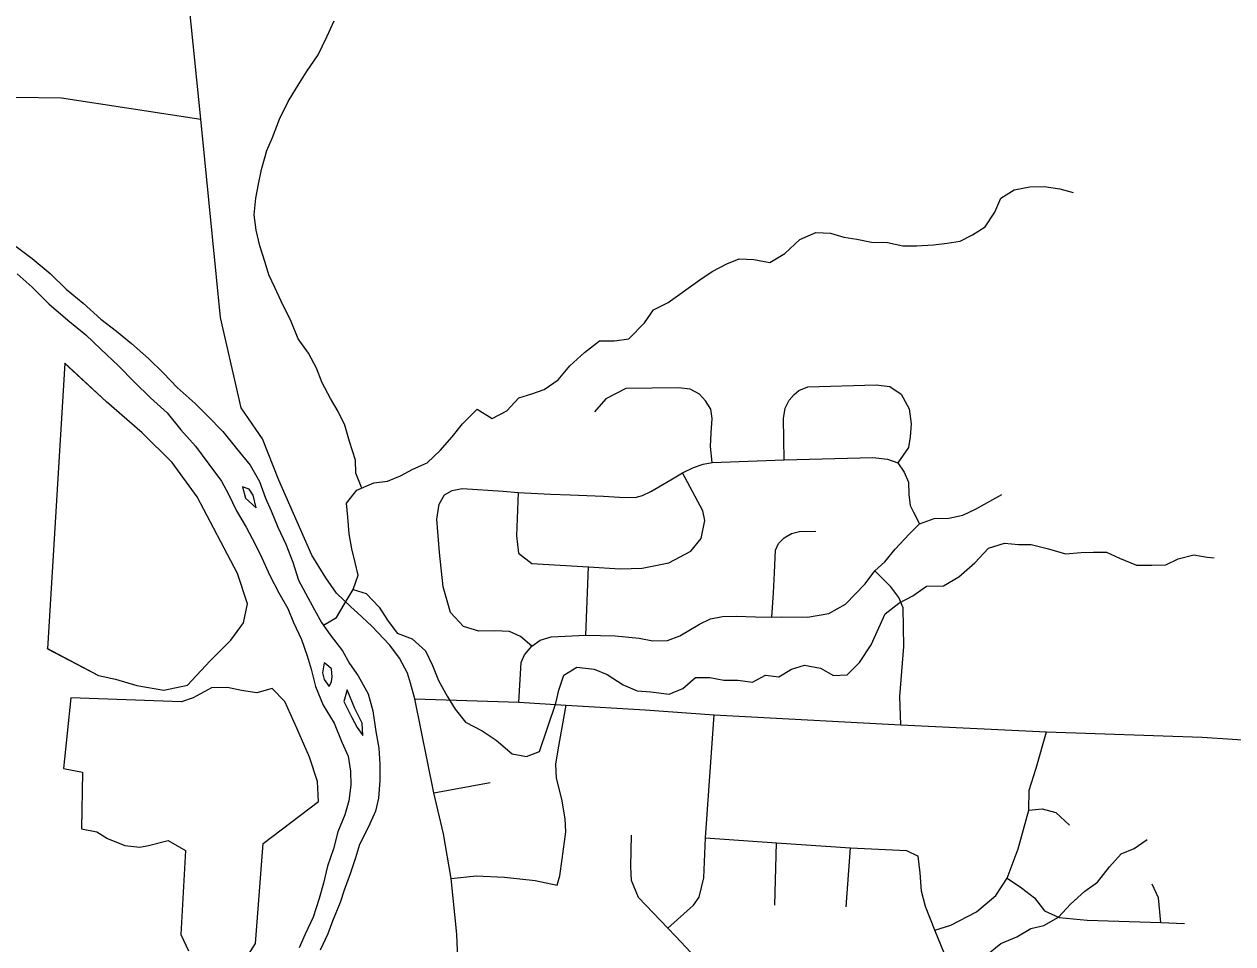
# Model space of a CAD drawing. Extents: x 114843 to 284848, y 317643 to 566895.
# Drawn here: x 236021 to 240853, y 422124 to 425802 of the extents above; entities that cross this region are included whole.
import ezdxf

# ---------------------------------------------------------------- set-up
doc = ezdxf.new("R2010")
doc.units = 0
for name, color, linetype in [('GM_X_City_Street', 7, 'Continuous'), ('GM_X_County_Road', 7, 'Continuous'), ('GM_X_Major_River', 7, 'Continuous'), ('GM_X_Minor_Lake', 7, 'Continuous'), ('GM_X_Minor_River', 7, 'Continuous')]:
    doc.layers.add(name, color=color, linetype=linetype)

msp = doc.modelspace()

# ---------------------------------------------------------------- linework, layer by layer
at = {"layer": 'GM_X_City_Street'}
for p, q in [((238266.5, 423358.6), (238277.2, 423632)), ((237658.6, 422727.7), (237884.2, 422769.2)), ((239021.6, 422278.4), (239028.7, 422528.5)), ((239307.4, 422271.5), (239323.6, 422508.3))]:
    msp.add_line(p, q, dxfattribs=at)
for points in [[(233942, 425946.5), (234469.8, 425919.9), (234764.7, 425901.5), (234875.1, 425896), (235490.3, 425859.4), (235558.8, 425848.2), (235601.9, 425823.1), (235625.6, 425788.2), (235637.6, 425741.4), (235634.4, 425653.5), (235642.6, 425600.9), (235654.5, 425575.6), (235697.7, 425538.8), (235754.4, 425521.6), (235984.9, 425509.6), (236170.4, 425507.1), (236726.7, 425421.4)], [(238771, 424048.4), (238764.7, 424112.6), (238766.5, 424167.9), (238771.5, 424225.5), (238765.8, 424262.3), (238744.9, 424295.8), (238720.9, 424322.8), (238683.8, 424342), (238637.1, 424347.1), (238425.6, 424344.5), (238346.6, 424303.8), (238300.3, 424251.4)], [(239059.2, 424059.4), (239055.8, 424224.3), (239063.1, 424266.7), (239079.1, 424298.2), (239098.5, 424321.2), (239117.7, 424337), (239153.6, 424352), (239427, 424359.4), (239481.3, 424353.2), (239527.1, 424322.1), (239559, 424263.7), (239567.1, 424203), (239562.8, 424152), (239555.8, 424108.5), (239513.8, 424047.6)], [(238652, 424007.4), (238697, 424028.5), (238734.8, 424041.8), (238771, 424048.4), (239059.2, 424059.4), (239412.9, 424068.4), (239471.5, 424062.4), (239513.8, 424047.6), (239538.5, 424010.5), (239555.7, 423970.3), (239557.4, 423920.8), (239562.9, 423876.6), (239576.1, 423850.6), (239599.4, 423803.2)], [(238050.5, 423315), (238005.1, 423352.7), (237960.6, 423373), (237902, 423375.7), (237838.4, 423374.3), (237776.4, 423393.4), (237725, 423449.4), (237696, 423552.3), (237680.9, 423688.9), (237670.2, 423822.3), (237679.5, 423882.1), (237700.9, 423919.1), (237732.3, 423936.7), (237771.3, 423944.6), (237935.2, 423934.9), (237996, 423928.8), (238125.2, 423922.2), (238203.4, 423919.5), (238336.9, 423913.9), (238400.9, 423910.1), (238463.9, 423908.4), (238492, 423917.2), (238526.6, 423932.7), (238605.5, 423979.9), (238652, 424007.4)], [(237996, 423928.8), (237988.6, 423756.2), (237996.7, 423685.8), (238050.2, 423644.9), (238277.2, 423632), (238404, 423623.4), (238491.2, 423625.7), (238598.1, 423647.8), (238685.7, 423694), (238727.7, 423745.3), (238741.2, 423817), (238733.4, 423855), (238652, 424007.4)], [(237998.2, 423090.7), (238008.2, 423248.9), (238021.5, 423279.1), (238050.5, 423315), (238083.6, 423338.2), (238127.1, 423352), (238266.5, 423358.6), (238383.8, 423355.4), (238478.9, 423346.6), (238534.5, 423335.9), (238592.8, 423337), (238642.1, 423355.6), (238719.9, 423401.7), (238764.1, 423424.2), (238812.2, 423433.6), (238866.9, 423434), (238943.7, 423432), (239009.4, 423431), (239049.5, 423432), (239152.7, 423430.1), (239237.7, 423445), (239304.6, 423482.8), (239382.7, 423563.4), (239421, 423615.3), (239461.7, 423651.9), (239503, 423701.7), (239558.5, 423762), (239599.4, 423803.2), (239658.6, 423824.3), (239716.9, 423825.6), (239772.8, 423837.7), (239823.5, 423861.6), (239928.5, 423920.9)], [(239009.4, 423431), (239016.8, 423527.1), (239019.7, 423608), (239023.7, 423698.1), (239036.6, 423725.6), (239059.2, 423747), (239088.4, 423765.1), (239119.7, 423773.4), (239185.7, 423773.9)], [(239526, 422999.3), (239521.4, 423112.8), (239536.7, 423312.9), (239534.2, 423467.7), (239517.2, 423508.9), (239485.9, 423551.3), (239421, 423615.3)], [(238151.4, 422357.9), (238162.7, 422395.3), (238171.6, 422462.1), (238186.7, 422571.8), (238182.9, 422624.2), (238169.8, 422702.9), (238148.7, 422786), (238146, 422843), (238155.8, 422900.1), (238187.6, 423078.3)], [(238593.6, 422186), (238697.1, 422279), (238719.2, 422310.5), (238738, 422388), (238744.3, 422547.3), (238778.7, 423040)], [(239661.5, 422178.6), (239725.4, 422199.1), (239828.1, 422251.9), (239905, 422317), (239951, 422387), (239994, 422503.4), (240036.7, 422658.6), (240038.7, 422738.6), (240066.4, 422826.5), (240108, 422971.3)], [(240036.7, 422658.6), (240089.7, 422664.3), (240145.1, 422648.5), (240200.2, 422598.8)], [(238624.6, 422154), (238593.6, 422186), (238476.6, 422308.7), (238449.3, 422377), (238445.9, 422433.5), (238448, 422558.5)], [(238744.3, 422547.3), (239028.7, 422528.5), (239323.6, 422508.3), (239548.4, 422496.6), (239594.7, 422474.6)], [(239661.8, 421217.3), (239696.7, 421700.7), (239708.6, 421948.5), (239714.1, 422017), (239700.2, 422083.9), (239661.5, 422178.6), (239624.4, 422273.8), (239607.6, 422334.7), (239602.6, 422407.6), (239594.7, 422474.6)], [(237727.1, 422385), (237827.5, 422395.5), (237940.4, 422390.2), (238064.1, 422376.8), (238151.4, 422357.9)], [(239951, 422387), (240007.1, 422348.3), (240060, 422308.3), (240099.4, 422256), (240158.7, 422229.6), (240269.9, 422218.9), (240564.9, 422208.6), (240659.5, 422205.1)], [(240564.9, 422208.6), (240555.9, 422308.3), (240530.6, 422363.1)], [(239068.6, 421254.5), (239081.5, 421603.1), (239069.3, 421644.7), (239055.6, 421683.3), (239025.5, 421729.2), (238907, 421859.3), (238686.5, 422089.9), (238624.6, 422154)]]:
    msp.add_lwpolyline(points, dxfattribs=at)
at = {"layer": 'GM_X_County_Road'}
for points in [[(236947.4, 424182.2), (236887.7, 424267), (236806.1, 424629), (236726.7, 425421.4), (236672.6, 425960.4), (236662.7, 426449.9), (236636.6, 426772.8)], [(237353.4, 423447.2), (237326.8, 423471.7), (237269.4, 423525.8), (237226.1, 423587.7), (237171, 423678.1), (237039.2, 423978), (236974.2, 424144), (236947.4, 424182.2)], [(237868.9, 421322.7), (237787.2, 421800), (237757.6, 422000), (237750, 422162.8), (237727.1, 422385), (237697.3, 422564.5), (237658.6, 422727.7), (237582.9, 423103.6), (237565, 423166.1), (237553, 423206.2), (237521.5, 423267), (237482.2, 423318.6), (237410.3, 423394.6), (237353.4, 423447.2)], [(237582.9, 423103.6), (237998.2, 423090.7), (238187.6, 423078.3), (238503.7, 423060.1), (238778.7, 423040), (239526, 422999.3), (240108, 422971.3), (240730.4, 422949.9), (241942.6, 422870.9), (241987.2, 422867.9)]]:
    msp.add_lwpolyline(points, dxfattribs=at)
at = {"layer": 'GM_X_Major_River'}
for points in [[(235988.4, 424912.3), (236052.5, 424864.3), (236124.8, 424804.4), (236189, 424742.4), (236257.2, 424686.4), (236327.4, 424622.4), (236389.6, 424574.5), (236449.8, 424524.5), (236518.1, 424464.5), (236578.3, 424406.5), (236632.5, 424348.5), (236704.7, 424284.5), (236754.9, 424234.5), (236815.1, 424172.5), (236869.3, 424104.5), (236923.6, 424038.5), (236961.8, 423972.4), (236985.9, 423906.3), (237008.1, 423856.2), (237034.2, 423790.1), (237066.4, 423722), (237094.6, 423649.9), (237116.8, 423577.8), (237145, 423525.7), (237181.2, 423459.6), (237209.3, 423409.6), (237243.5, 423359.5), (237293.7, 423295.5), (237321.8, 423245.4), (237356, 423195.4), (237396.2, 423123.3), (237414.4, 423055.2), (237426.6, 422973), (237438.7, 422906.9), (237442.9, 422842.7), (237443, 422776.5), (237437.2, 422706.4), (237425.2, 422654.2), (237397.3, 422591.9), (237361.5, 422521.7), (237345.6, 422467.5), (237323.7, 422403.3), (237299.8, 422339), (237283.9, 422288.9), (237254, 422214.6), (237234.1, 422164.4), (237204.1, 422098.2)], [(235992.6, 424804), (236052.8, 424750), (236119, 424684), (236195.3, 424618.1), (236267.5, 424560.1), (236327.7, 424502.1), (236398, 424436.1), (236462.2, 424370.1), (236526.4, 424308.1), (236592.6, 424248.1), (236646.9, 424180.1), (236705.1, 424114.1), (236759.3, 424042.1), (236809.5, 423974), (236837.7, 423921.9), (236869.9, 423855.9), (236908.1, 423789.8), (236944.3, 423721.7), (236970.4, 423667.6), (237002.6, 423597.5), (237038.8, 423527.4), (237075, 423465.4), (237097.2, 423409.3), (237129.4, 423341.2), (237151.5, 423275.1), (237167.7, 423223), (237185.8, 423152.9), (237216.1, 423078.7), (237260.3, 423006.7), (237290.5, 422930.6), (237316.6, 422874.5), (237324.8, 422814.3), (237326.9, 422758.2)], [(236893.7, 423952.2), (236905.8, 423906.1), (236948, 423868.1)], [(236948, 423868.1), (236935.8, 423918.2), (236919.8, 423942.2), (236893.7, 423952.2)], [(237219.7, 423247.2), (237213.8, 423207.1), (237219.8, 423181), (237239.9, 423153)], [(237239.9, 423153), (237249.9, 423173.1), (237251.9, 423191.1), (237249.8, 423223.2), (237229.7, 423241.2), (237219.7, 423247.2)], [(237312, 423139.2), (237298.1, 423093), (237330.3, 423028.9), (237352.4, 422988.9), (237374.5, 422956.8)], [(237374.5, 422956.8), (237372.4, 423007), (237342.2, 423065), (237312, 423139.2)], [(237326.9, 422758.2), (237319, 422696), (237303.1, 422639.8), (237275.2, 422571.6), (237257.3, 422503.4), (237233.5, 422435.1), (237217.6, 422366.9), (237199.7, 422304.7), (237175.8, 422230.4), (237143.9, 422162.2), (237120, 422108)]]:
    msp.add_lwpolyline(points, dxfattribs=at)
at = {"layer": 'GM_X_Minor_Lake'}
for points in [[(236111.2, 423306), (236317.3, 423197.2), (236385.4, 423183), (236471.5, 423156.7), (236579.6, 423138.3), (236673.9, 423158.1), (236764.3, 423256.1), (236846.7, 423338.1), (236897, 423408.1), (236913.2, 423484.3), (236873.5, 423604.6), (236712, 423911.8), (236612.1, 424048.4), (236492.2, 424167), (236350.3, 424291.7), (236182.4, 424446.5)], [(236114.7, 423304.1), (236317.3, 423197.2), (236385.4, 423183), (236471.5, 423156.7), (236579.6, 423138.3), (236673.9, 423158.1), (236764.3, 423256.1), (236846.7, 423338.1), (236897, 423408.1), (236913.2, 423484.3), (236873.5, 423604.6), (236712, 423911.8), (236612.1, 424048.4), (236492.2, 424167), (236350.3, 424291.7), (236182.8, 424446.1)], [(236182.8, 424446.1), (236114.7, 423304.1)], [(236905.4, 422063), (236945.6, 422125), (236976.8, 422525.8), (237197.6, 422693.6), (237193.8, 422773.8), (237162, 422870.2), (237110.3, 422986.6), (237062.4, 423092.9), (237012.5, 423145.2), (236950.3, 423127.3), (236890.2, 423137.5), (236834.2, 423149.7), (236770, 423147.9), (236695.8, 423108), (236649.9, 423092.3)], [(236206.9, 423107.3), (236178.1, 422824.7), (236254.2, 422810.4), (236249.5, 422583.9), (236311.6, 422571.7), (236353.6, 422545.6), (236423.7, 422517.3), (236483.8, 422511.1), (236517.9, 422517.1), (236596.1, 422536.9), (236666.1, 422496.6), (236647.2, 422161.9), (236677.1, 422095.6)], [(236649.9, 423092.3), (236206.9, 423107.3)]]:
    msp.add_lwpolyline(points, dxfattribs=at)
at = {"layer": 'GM_X_Minor_River'}
for points in [[(237371, 423946.7), (237346.9, 424006), (237345, 424058.2), (237321.2, 424132.4), (237303.3, 424198.6), (237275.4, 424252.8), (237245.5, 424305.1), (237211.6, 424367.3), (237189.7, 424425.5), (237157.8, 424485.7), (237115.8, 424544), (237088, 424612.2), (237048.1, 424694.5), (237022.2, 424748.7), (236998.3, 424798.9), (236984.4, 424849.1), (236962.5, 424915.3), (236948.6, 424977.5), (236940.7, 425039.7), (236946.8, 425105.9), (236957, 425162), (236969.1, 425220.1), (236991.2, 425296.3), (237013.3, 425348.4), (237041.5, 425422.5), (237075.7, 425492.7), (237109.8, 425546.7), (237149.9, 425610.8), (237196.1, 425678.9), (237230.3, 425751), (237260.4, 425815.1)], [(237217.1, 423398.1), (237269.8, 423428.6), (237299.9, 423480.6), (237336, 423540.7), (237356.1, 423598.9), (237344.2, 423649), (237330.3, 423703.2), (237320.4, 423763.4), (237314.6, 423829.6), (237308.7, 423885.8), (237350.8, 423937.8), (237418.9, 423967.7), (237472.9, 423973.6), (237525, 423995.6), (237575.1, 424021.6), (237631.2, 424047.5), (237683.3, 424097.5), (237731.4, 424151.6), (237773.6, 424203.6), (237831.7, 424261.7), (237891.7, 424225.5), (237949.8, 424255.4), (237997.9, 424307.5), (238050, 424323.4), (238100, 424341.3), (238156.1, 424379.3), (238202.3, 424435.4), (238260.4, 424489.4), (238320.5, 424535.4), (238380.6, 424535.3), (238438.6, 424543.2), (238500.8, 424607.2), (238536.9, 424659.3), (238595, 424689.2), (238721.3, 424779.2), (238771.3, 424813.2), (238829.4, 424843.2), (238879.5, 424863.1), (238937.5, 424861), (239001.5, 424848.8), (239061.7, 424884.8), (239121.8, 424940.8), (239185.9, 424968.8), (239243.9, 424966.6), (239297.9, 424950.5), (239349.9, 424942.4), (239408, 424930.2), (239472, 424928.1), (239534, 424915.9), (239588, 424915.8), (239656.1, 424919.6), (239710.1, 424925.5), (239762.2, 424933.5), (239812.2, 424959.4), (239862.3, 424991.4), (239900.5, 425049.5), (239924.6, 425105.6), (239978.7, 425139.6), (240040.8, 425151.5), (240098.8, 425153.3), (240160.8, 425143.2), (240214.8, 425129)], [(237336, 423540.7), (237388, 423524.6), (237439.9, 423470.3), (237473.9, 423418.1), (237511.8, 423365.9), (237571.8, 423343.7), (237625.7, 423295.5), (237653.6, 423237.2), (237677.5, 423177), (237711.4, 423114.8), (237743.3, 423062.6), (237785.2, 423010.3), (237851.2, 422976.1), (237907.2, 422937.9), (237971.1, 422883.6), (238029.1, 422873.4), (238081.2, 422893.4), (238145.6, 423085.8), (238157.7, 423137.9), (238177.8, 423198), (238229.9, 423230), (238300, 423221.8), (238351.9, 423201.6), (238415.9, 423159.4), (238471.9, 423135.2), (238525.9, 423131.1), (238599.9, 423122.9), (238654, 423144.9), (238704.1, 423188.9), (238762.2, 423188.7), (238818.2, 423178.6), (238874.2, 423178.5), (238932.2, 423170.3), (238984.3, 423198.3), (239038.3, 423192.2), (239088.4, 423222.1), (239140.5, 423238.1), (239204.5, 423225.9), (239256.5, 423197.7), (239310.5, 423199.6), (239360.6, 423249.6), (239406.8, 423319.7), (239436.9, 423387.9), (239463.1, 423444), (239517.2, 423486), (239573.3, 423515.9), (239627.4, 423553.9), (239695.4, 423555.8), (239757.5, 423591.8), (239821.7, 423647.8), (239875.8, 423705.8), (239939.9, 423725.7), (239995.9, 423721.6), (240046, 423721.5), (240116, 423703.3), (240184, 423683.1), (240246, 423689), (240296, 423690.9), (240348.1, 423690.8), (240400.1, 423666.6), (240468, 423638.4), (240528.1, 423638.2), (240584.1, 423640.1), (240634.2, 423664.1), (240696.3, 423680), (240750.3, 423669.9), (240778.3, 423667.8)], [(240311.5, 422371.2), (240359.6, 422431.3), (240405.7, 422483.3), (240457.8, 422505.2), (240509.9, 422541.2)], [(239846.6, 422061.3), (239924.8, 422125.3), (239988.8, 422151.3), (240045, 422185.2), (240097, 422197.2), (240155.1, 422231.1), (240203.2, 422283.2), (240261.4, 422335.2), (240311.5, 422371.2)]]:
    msp.add_lwpolyline(points, dxfattribs=at)

doc.saveas('drawing.dxf')
